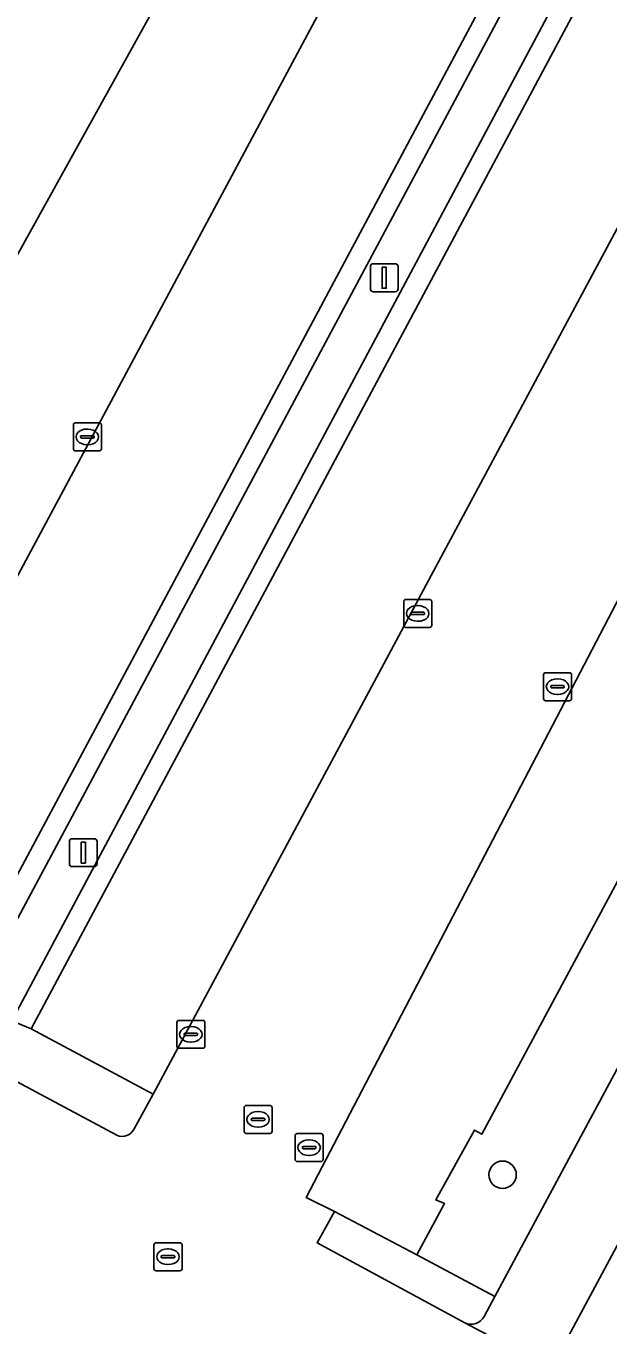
# Model space of a CAD drawing. Extents: x 159489 to 160304, y 383825 to 384531.
# Drawn here: x 159850 to 159870.83, y 384023.04 to 384069.5 of the extents above; entities that cross this region are included whole.
import ezdxf

# ---------------------------------------------------------------- set-up
doc = ezdxf.new("R2010")
doc.units = 0
for name, color, linetype in [('IMGEO_Boom', 7, 'Continuous'), ('IMGEO_Groenvoorziening', 7, 'Continuous'), ('IMGEO_Haag', 7, 'Continuous'), ('IMGEO_Kolk', 7, 'Continuous'), ('IMGEO_Lichtmast', 7, 'Continuous'), ('IMGEO_Parkeervlak_open', 7, 'Continuous'), ('IMGEO_Rijbaan_lokaal_open', 7, 'Continuous'), ('IMGEO_Rioolput', 7, 'Continuous'), ('IMGEO_Verkeerseiland_open', 7, 'Continuous'), ('IMGEO_Voetpad_open', 7, 'Continuous')]:
    doc.layers.add(name, color=color, linetype=linetype)

msp = doc.modelspace()

# ---------------------------------------------------------------- linework, layer by layer
at = {"layer": 'IMGEO_Boom'}
msp.add_circle((159867.026, 384028.443), 0.489, dxfattribs=at)
at = {"layer": 'IMGEO_Groenvoorziening'}
for points in [[(159864.116, 384076.77), (159863.733, 384076.075), (159868.118, 384073.693), (159868.262, 384073.615), (159868.311, 384073.703), (159868.832, 384073.417), (159847.849, 384034.159), (159847.33, 384034.432), (159847.224, 384034.568), (159843.332, 384036.683)], [(159850.179, 384033.662), (159849.485, 384033.948), (159870.159, 384072.714), (159870.692, 384072.419), (159870.643, 384072.32), (159870.785, 384072.243), (159875.188, 384069.861), (159875.582, 384070.553)], [(159842.676, 384035.506), (159853.238, 384029.851)], [(159853.863, 384030.088), (159854.54, 384031.322), (159850.179, 384033.662)], [(159866.361, 384023.373), (159866.745, 384024.089), (159863.96, 384025.585), (159861.02, 384027.132), (159860.405, 384026.005), (159865.68, 384023.154)]]:
    msp.add_lwpolyline(points, dxfattribs=at)
for points in [[(159887.92, 384063.501), (159885.122, 384065.004), (159866.287, 384029.896), (159866.023, 384030.038), (159864.639, 384027.544), (159864.946, 384027.415), (159863.96, 384025.585), (159866.745, 384024.089)], [(159874.457, 384024.881), (159874.193, 384025.023), (159893.364, 384060.587), (159890.554, 384062.073), (159888.442, 384058.08), (159889.973, 384057.263), (159884.958, 384047.928), (159883.393, 384048.779), (159869.376, 384022.671), (159872.12, 384021.198), (159872.962, 384022.731), (159873.226, 384022.589)]]:
    msp.add_lwpolyline(points, close=True, dxfattribs=at)
for centre, radius, start, end in [((159853.431, 384030.285), 0.475, 246.0854, 335.448), ((159865.911, 384023.606), 0.507, 242.9556, 332.6985)]:
    msp.add_arc(centre, radius, start, end, dxfattribs=at)
at = {"layer": 'IMGEO_Haag'}
for points in [[(159864.116, 384076.77), (159863.733, 384076.075), (159868.118, 384073.693), (159868.262, 384073.615), (159868.311, 384073.703), (159868.832, 384073.417), (159847.849, 384034.159), (159847.33, 384034.432), (159847.224, 384034.568), (159843.332, 384036.683)], [(159853.863, 384030.088), (159854.54, 384031.322), (159850.179, 384033.662), (159849.485, 384033.948), (159870.159, 384072.714)], [(159842.676, 384035.506), (159853.238, 384029.851)], [(159866.361, 384023.373), (159866.745, 384024.089), (159863.96, 384025.585), (159861.02, 384027.132), (159860.405, 384026.005), (159865.68, 384023.154)]]:
    msp.add_lwpolyline(points, dxfattribs=at)
for centre, radius, start, end in [((159853.431, 384030.285), 0.475, 246.0854, 335.448), ((159865.911, 384023.606), 0.507, 242.9556, 332.6985)]:
    msp.add_arc(centre, radius, start, end, dxfattribs=at)
at = {"layer": 'IMGEO_Kolk'}
for p, q in [((159851.688, 384054.385), (159851.688, 384055.237)), ((159851.763, 384055.311), (159852.615, 384055.311)), ((159852.689, 384055.237), (159852.689, 384054.385)), ((159851.947, 384054.805), (159851.947, 384054.817)), ((159852.385, 384054.768), (159851.987, 384054.768)), ((159851.99, 384054.854), (159852.388, 384054.854)), ((159852.176, 384055.091), (159852.201, 384055.091)), ((159852.431, 384054.817), (159852.431, 384054.805)), ((159852.615, 384054.311), (159851.763, 384054.311)), ((159852.199, 384054.531), (159852.174, 384054.531)), ((159863.491, 384048.076), (159863.491, 384048.928)), ((159863.566, 384049.002), (159864.418, 384049.002)), ((159863.979, 384048.782), (159864.004, 384048.782)), ((159864.492, 384048.928), (159864.492, 384048.076)), ((159863.75, 384048.496), (159863.75, 384048.508)), ((159864.188, 384048.459), (159863.79, 384048.459)), ((159863.793, 384048.545), (159864.191, 384048.545)), ((159864.234, 384048.508), (159864.234, 384048.496)), ((159864.418, 384048.002), (159863.566, 384048.002)), ((159864.002, 384048.222), (159863.977, 384048.222)), ((159868.562, 384046.384), (159869.414, 384046.384)), ((159868.487, 384045.458), (159868.487, 384046.31)), ((159868.789, 384045.927), (159869.187, 384045.927)), ((159868.975, 384046.164), (159869, 384046.164)), ((159869.488, 384046.31), (159869.488, 384045.458)), ((159868.746, 384045.878), (159868.746, 384045.89)), ((159869.184, 384045.841), (159868.786, 384045.841)), ((159868.998, 384045.604), (159868.973, 384045.604)), ((159869.23, 384045.89), (159869.23, 384045.878)), ((159869.414, 384045.384), (159868.562, 384045.384)), ((159855.385, 384033.034), (159855.385, 384033.886)), ((159855.46, 384033.96), (159856.312, 384033.96)), ((159856.386, 384033.886), (159856.386, 384033.034)), ((159855.644, 384033.454), (159855.644, 384033.466)), ((159856.082, 384033.417), (159855.684, 384033.417)), ((159855.687, 384033.503), (159856.085, 384033.503)), ((159855.873, 384033.74), (159855.898, 384033.74)), ((159856.128, 384033.466), (159856.128, 384033.454)), ((159856.312, 384032.96), (159855.46, 384032.96)), ((159855.896, 384033.18), (159855.871, 384033.18)), ((159859.611, 384028.986), (159859.611, 384029.838)), ((159859.686, 384029.912), (159860.538, 384029.912)), ((159860.099, 384029.692), (159860.124, 384029.692)), ((159860.612, 384029.838), (159860.612, 384028.986)), ((159859.87, 384029.406), (159859.87, 384029.418)), ((159860.308, 384029.369), (159859.91, 384029.369)), ((159859.913, 384029.455), (159860.311, 384029.455)), ((159860.354, 384029.418), (159860.354, 384029.406)), ((159860.538, 384028.912), (159859.686, 384028.912)), ((159860.122, 384029.132), (159860.097, 384029.132))]:
    msp.add_line(p, q, dxfattribs=at)
for points in [[(159851.688, 384054.385), (159851.688, 384055.237)], [(159851.763, 384055.311), (159852.615, 384055.311)], [(159852.689, 384055.237), (159852.689, 384054.385)], [(159852.615, 384054.311), (159851.763, 384054.311)], [(159863.491, 384048.076), (159863.491, 384048.928)], [(159863.566, 384049.002), (159864.418, 384049.002)], [(159864.492, 384048.928), (159864.492, 384048.076)], [(159864.418, 384048.002), (159863.566, 384048.002)], [(159868.562, 384046.384), (159869.414, 384046.384)], [(159868.487, 384045.458), (159868.487, 384046.31)], [(159869.488, 384046.31), (159869.488, 384045.458)], [(159869.414, 384045.384), (159868.562, 384045.384)], [(159855.385, 384033.034), (159855.385, 384033.886)], [(159855.46, 384033.96), (159856.312, 384033.96)], [(159856.386, 384033.886), (159856.386, 384033.034)], [(159856.312, 384032.96), (159855.46, 384032.96)], [(159859.611, 384028.986), (159859.611, 384029.838)], [(159859.686, 384029.912), (159860.538, 384029.912)], [(159860.612, 384029.838), (159860.612, 384028.986)], [(159860.538, 384028.912), (159859.686, 384028.912)]]:
    msp.add_lwpolyline(points, dxfattribs=at)
for centre, radius, start, end in [((159851.765, 384055.235), 0.0765, 91.552, 178.448), ((159851.765, 384055.235), 0.0765, 91.552, 178.448), ((159852.613, 384055.235), 0.0765, 1.552, 88.448), ((159852.613, 384055.235), 0.0765, 1.552, 88.448), ((159851.987, 384054.814), 0.0403, 85.8775, 175.7526), ((159851.984, 384054.804), 0.0366, 178.938, 274.7102), ((159852.388, 384054.811), 0.043, 264.8664, 352.4533), ((159852.392, 384054.816), 0.0386, 1.7309, 96.639), ((159851.765, 384054.387), 0.0765, 181.552, 268.448), ((159851.765, 384054.387), 0.0765, 181.552, 268.448), ((159852.613, 384054.387), 0.0765, 271.552, 358.448), ((159852.613, 384054.387), 0.0765, 271.552, 358.448), ((159863.568, 384048.926), 0.0765, 91.552, 178.448), ((159863.568, 384048.926), 0.0765, 91.552, 178.448), ((159864.416, 384048.926), 0.0765, 1.552, 88.448), ((159864.416, 384048.926), 0.0765, 1.552, 88.448), ((159863.79, 384048.505), 0.0403, 85.8775, 175.7526), ((159863.787, 384048.495), 0.0366, 178.938, 274.7102), ((159864.191, 384048.502), 0.043, 264.8664, 352.4533), ((159864.195, 384048.507), 0.0386, 1.7309, 96.639), ((159863.568, 384048.078), 0.0765, 181.552, 268.448), ((159863.568, 384048.078), 0.0765, 181.552, 268.448), ((159864.416, 384048.078), 0.0765, 271.552, 358.448), ((159864.416, 384048.078), 0.0765, 271.552, 358.448), ((159868.564, 384046.308), 0.0765, 91.552, 178.448), ((159868.564, 384046.308), 0.0765, 91.552, 178.448), ((159869.412, 384046.308), 0.0765, 1.552, 88.448), ((159869.412, 384046.308), 0.0765, 1.552, 88.448), ((159868.786, 384045.887), 0.0403, 85.8775, 175.7526), ((159869.191, 384045.889), 0.0386, 1.7309, 96.639), ((159868.564, 384045.46), 0.0765, 181.552, 268.448), ((159868.564, 384045.46), 0.0765, 181.552, 268.448), ((159868.783, 384045.877), 0.0366, 178.938, 274.7102), ((159869.187, 384045.884), 0.043, 264.8664, 352.4533), ((159869.412, 384045.46), 0.0765, 271.552, 358.448), ((159869.412, 384045.46), 0.0765, 271.552, 358.448), ((159855.462, 384033.884), 0.0765, 91.552, 178.448), ((159855.462, 384033.884), 0.0765, 91.552, 178.448), ((159856.31, 384033.884), 0.0765, 1.552, 88.448), ((159856.31, 384033.884), 0.0765, 1.552, 88.448), ((159855.684, 384033.463), 0.0403, 85.8775, 175.7526), ((159855.681, 384033.453), 0.0366, 178.938, 274.7102), ((159856.085, 384033.46), 0.043, 264.8664, 352.4533), ((159856.089, 384033.465), 0.0386, 1.7309, 96.639), ((159855.462, 384033.036), 0.0765, 181.552, 268.448), ((159855.462, 384033.036), 0.0765, 181.552, 268.448), ((159856.31, 384033.036), 0.0765, 271.552, 358.448), ((159856.31, 384033.036), 0.0765, 271.552, 358.448), ((159859.688, 384029.836), 0.0765, 91.552, 178.448), ((159859.688, 384029.836), 0.0765, 91.552, 178.448), ((159860.536, 384029.836), 0.0765, 1.552, 88.448), ((159860.536, 384029.836), 0.0765, 1.552, 88.448), ((159859.91, 384029.415), 0.0403, 85.8775, 175.7526), ((159859.907, 384029.405), 0.0366, 178.938, 274.7102), ((159860.311, 384029.412), 0.043, 264.8664, 352.4533), ((159860.315, 384029.417), 0.0386, 1.7309, 96.639), ((159859.688, 384028.988), 0.0765, 181.552, 268.448), ((159859.688, 384028.988), 0.0765, 181.552, 268.448), ((159860.536, 384028.988), 0.0765, 271.552, 358.448), ((159860.536, 384028.988), 0.0765, 271.552, 358.448)]:
    msp.add_arc(centre, radius, start, end, dxfattribs=at)
for centre, major_axis, ratio, start_param, end_param in [((159852.175, 384054.811), (-0.387, 0.002), 0.722429, 4.712389, 7.853982), ((159852.2, 384054.811), (-0.39, 0.002), 0.717154, 1.570796, 4.712389), ((159863.978, 384048.502), (-0.387, 0.002), 0.722429, 4.712389, 7.853982), ((159864.003, 384048.502), (-0.39, 0.002), 0.717154, 1.570796, 4.712389), ((159868.974, 384045.884), (-0.387, 0.002), 0.722429, 4.712389, 7.853982), ((159868.999, 384045.884), (-0.39, 0.002), 0.717154, 1.570796, 4.712389), ((159855.872, 384033.46), (-0.387, 0.002), 0.722429, 4.712389, 7.853982), ((159855.897, 384033.46), (-0.39, 0.002), 0.717154, 1.570796, 4.712389), ((159860.098, 384029.412), (-0.387, 0.002), 0.722429, 4.712389, 7.853982), ((159860.123, 384029.412), (-0.39, 0.002), 0.717154, 1.570796, 4.712389)]:
    msp.add_ellipse(centre, major_axis=major_axis, ratio=ratio, start_param=start_param, end_param=end_param, dxfattribs=at)
at = {"layer": 'IMGEO_Lichtmast'}
for p, q in [((159862.299, 384060.1), (159862.299, 384060.9)), ((159862.299, 384060.9), (159862.299, 384060.1)), ((159862.399, 384061), (159863.189, 384061)), ((159863.189, 384061), (159862.399, 384061)), ((159863.289, 384060.9), (159863.289, 384060.1)), ((159863.289, 384060.1), (159863.289, 384060.9)), ((159863.189, 384060), (159862.399, 384060)), ((159862.399, 384060), (159863.189, 384060)), ((159851.548, 384039.552), (159851.548, 384040.352)), ((159851.548, 384040.352), (159851.548, 384039.552)), ((159851.648, 384040.452), (159852.438, 384040.452)), ((159852.438, 384040.452), (159851.648, 384040.452)), ((159852.538, 384040.352), (159852.538, 384039.552)), ((159852.538, 384039.552), (159852.538, 384040.352)), ((159852.438, 384039.452), (159851.648, 384039.452)), ((159851.648, 384039.452), (159852.438, 384039.452))]:
    msp.add_line(p, q, dxfattribs=at)
for points in [[(159862.719, 384060.875), (159862.869, 384060.875), (159862.869, 384060.125), (159862.719, 384060.125), (159862.719, 384060.875)], [(159851.968, 384040.327), (159852.118, 384040.327), (159852.118, 384039.577), (159851.968, 384039.577), (159851.968, 384040.327)]]:
    msp.add_lwpolyline(points, dxfattribs=at)
for centre, start, end in [((159862.399, 384060.9), 90, 180), ((159862.399, 384060.9), 90, 180), ((159863.189, 384060.9), 0, 90), ((159863.189, 384060.9), 360, 90), ((159862.399, 384060.1), 180, 270), ((159862.399, 384060.1), 180, 270), ((159863.189, 384060.1), 270, 0), ((159863.189, 384060.1), 270, 0), ((159851.648, 384040.352), 90, 180), ((159851.648, 384040.352), 90, 180), ((159852.438, 384040.352), 0, 90), ((159852.438, 384040.352), 360, 90), ((159851.648, 384039.552), 180, 270), ((159851.648, 384039.552), 180, 270), ((159852.438, 384039.552), 270, 0), ((159852.438, 384039.552), 270, 0)]:
    msp.add_arc(centre, 0.1, start, end, dxfattribs=at)
at = {"layer": 'IMGEO_Parkeervlak_open'}
for points in [[(159860.731, 384081.261), (159856.005, 384083.747), (159853.831, 384079.76), (159853.355, 384080.02), (159820.158, 384017.866), (159816.486, 384010.875), (159820.356, 384008.411), (159820.795, 384009.203)], [(159875.188, 384069.861), (159870.785, 384072.243), (159850.179, 384033.662), (159854.54, 384031.322)], [(159885.122, 384065.004), (159880.733, 384067.348), (159860.011, 384027.627), (159861.02, 384027.132), (159863.96, 384025.585), (159864.946, 384027.415), (159864.639, 384027.544), (159866.023, 384030.038), (159866.287, 384029.896)]]:
    msp.add_lwpolyline(points, close=True, dxfattribs=at)
msp.add_lwpolyline([(159843.332, 384036.683), (159847.224, 384034.568), (159868.118, 384073.693), (159863.733, 384076.075), (159842.524, 384036.47)], dxfattribs=at)
at = {"layer": 'IMGEO_Rijbaan_lokaal_open'}
for points in [[(159924.166, 383992.613), (159924.407, 383993.048), (159924.848, 383992.806), (159949.785, 384039.937), (159950.655, 384041.723), (159930.832, 384049.607), (159906.699, 384059.247), (159896.701, 384064.643), (159897.125, 384065.394), (159895.181, 384066.435), (159894.767, 384065.643), (159861.826, 384083.349), (159860.731, 384081.261), (159820.795, 384009.203), (159827.743, 384004.781), (159829.246, 384003.895), (159829.923, 384003.496), (159832.481, 384002.124)], [(159842.426, 384036.331), (159842.524, 384036.47), (159863.733, 384076.075), (159864.116, 384076.77)], [(159875.582, 384070.553), (159875.188, 384069.861), (159854.54, 384031.322), (159853.863, 384030.088)], [(159875.512, 384017.919), (159869.191, 384021.286), (159865.68, 384023.154), (159860.405, 384026.005), (159861.02, 384027.132), (159860.011, 384027.627), (159880.733, 384067.348), (159880.944, 384067.749)], [(159853.238, 384029.851), (159842.676, 384035.506)]]:
    msp.add_lwpolyline(points, dxfattribs=at)
msp.add_arc((159853.431, 384030.285), 0.475, 246.0854, 335.448, dxfattribs=at)
at = {"layer": 'IMGEO_Rioolput'}
for p, q in [((159857.788, 384029.994), (159857.788, 384030.846)), ((159857.863, 384030.92), (159858.715, 384030.92)), ((159858.276, 384030.7), (159858.301, 384030.7)), ((159858.789, 384030.846), (159858.789, 384029.994)), ((159858.047, 384030.414), (159858.047, 384030.426)), ((159858.485, 384030.377), (159858.087, 384030.377)), ((159858.09, 384030.463), (159858.488, 384030.463)), ((159858.299, 384030.14), (159858.274, 384030.14)), ((159858.531, 384030.426), (159858.531, 384030.414)), ((159858.715, 384029.92), (159857.863, 384029.92)), ((159854.569, 384025.085), (159854.569, 384025.937)), ((159854.644, 384026.011), (159855.496, 384026.011)), ((159855.57, 384025.937), (159855.57, 384025.085)), ((159854.828, 384025.505), (159854.828, 384025.517)), ((159855.266, 384025.468), (159854.868, 384025.468)), ((159854.871, 384025.554), (159855.269, 384025.554)), ((159855.057, 384025.791), (159855.082, 384025.791)), ((159855.312, 384025.517), (159855.312, 384025.505)), ((159855.496, 384025.011), (159854.644, 384025.011)), ((159855.08, 384025.231), (159855.055, 384025.231))]:
    msp.add_line(p, q, dxfattribs=at)
for points in [[(159857.788, 384029.994), (159857.788, 384030.846)], [(159857.863, 384030.92), (159858.715, 384030.92)], [(159858.789, 384030.846), (159858.789, 384029.994)], [(159858.715, 384029.92), (159857.863, 384029.92)], [(159854.569, 384025.085), (159854.569, 384025.937)], [(159854.644, 384026.011), (159855.496, 384026.011)], [(159855.57, 384025.937), (159855.57, 384025.085)], [(159855.496, 384025.011), (159854.644, 384025.011)]]:
    msp.add_lwpolyline(points, dxfattribs=at)
for centre, radius, start, end in [((159857.865, 384030.844), 0.0765, 91.552, 178.448), ((159857.865, 384030.844), 0.0765, 91.552, 178.448), ((159858.713, 384030.844), 0.0765, 1.552, 88.448), ((159858.713, 384030.844), 0.0765, 1.552, 88.448), ((159858.087, 384030.423), 0.0403, 85.8775, 175.7526), ((159858.084, 384030.413), 0.0366, 178.938, 274.7102), ((159858.488, 384030.42), 0.043, 264.8664, 352.4533), ((159858.492, 384030.425), 0.0386, 1.7309, 96.639), ((159857.865, 384029.996), 0.0765, 181.552, 268.448), ((159857.865, 384029.996), 0.0765, 181.552, 268.448), ((159858.713, 384029.996), 0.0765, 271.552, 358.448), ((159858.713, 384029.996), 0.0765, 271.552, 358.448), ((159854.646, 384025.935), 0.0765, 91.552, 178.448), ((159854.646, 384025.935), 0.0765, 91.552, 178.448), ((159855.494, 384025.935), 0.0765, 1.552, 88.448), ((159855.494, 384025.935), 0.0765, 1.552, 88.448), ((159854.868, 384025.514), 0.0403, 85.8775, 175.7526), ((159854.865, 384025.504), 0.0366, 178.938, 274.7102), ((159855.269, 384025.511), 0.043, 264.8664, 352.4533), ((159855.273, 384025.516), 0.0386, 1.7309, 96.639), ((159854.646, 384025.087), 0.0765, 181.552, 268.448), ((159854.646, 384025.087), 0.0765, 181.552, 268.448), ((159855.494, 384025.087), 0.0765, 271.552, 358.448), ((159855.494, 384025.087), 0.0765, 271.552, 358.448)]:
    msp.add_arc(centre, radius, start, end, dxfattribs=at)
for centre, major_axis, ratio, start_param, end_param in [((159858.275, 384030.42), (-0.387, 0.002), 0.722429, 4.712389, 7.853982), ((159858.3, 384030.42), (-0.39, 0.002), 0.717154, 1.570796, 4.712389), ((159855.056, 384025.511), (-0.387, 0.002), 0.722429, 4.712389, 7.853982), ((159855.081, 384025.511), (-0.39, 0.002), 0.717154, 1.570796, 4.712389)]:
    msp.add_ellipse(centre, major_axis=major_axis, ratio=ratio, start_param=start_param, end_param=end_param, dxfattribs=at)
at = {"layer": 'IMGEO_Verkeerseiland_open'}
for points in [[(159868.118, 384073.693), (159847.224, 384034.568), (159847.33, 384034.432), (159847.849, 384034.159), (159868.832, 384073.417), (159868.311, 384073.703), (159868.262, 384073.615)], [(159850.179, 384033.662), (159870.785, 384072.243), (159870.643, 384072.32), (159870.692, 384072.419), (159870.159, 384072.714), (159849.485, 384033.948)]]:
    msp.add_lwpolyline(points, close=True, dxfattribs=at)
at = {"layer": 'IMGEO_Voetpad_open'}
for points in [[(159868.985, 384021.943), (159869.376, 384022.671), (159883.393, 384048.779), (159884.958, 384047.928), (159889.973, 384057.263), (159888.442, 384058.08), (159890.554, 384062.073), (159887.92, 384063.501), (159866.745, 384024.089), (159866.361, 384023.373)], [(159865.68, 384023.154), (159869.191, 384021.286)]]:
    msp.add_lwpolyline(points, dxfattribs=at)
msp.add_arc((159865.911, 384023.606), 0.507, 242.9556, 332.6985, dxfattribs=at)

doc.saveas('drawing.dxf')
